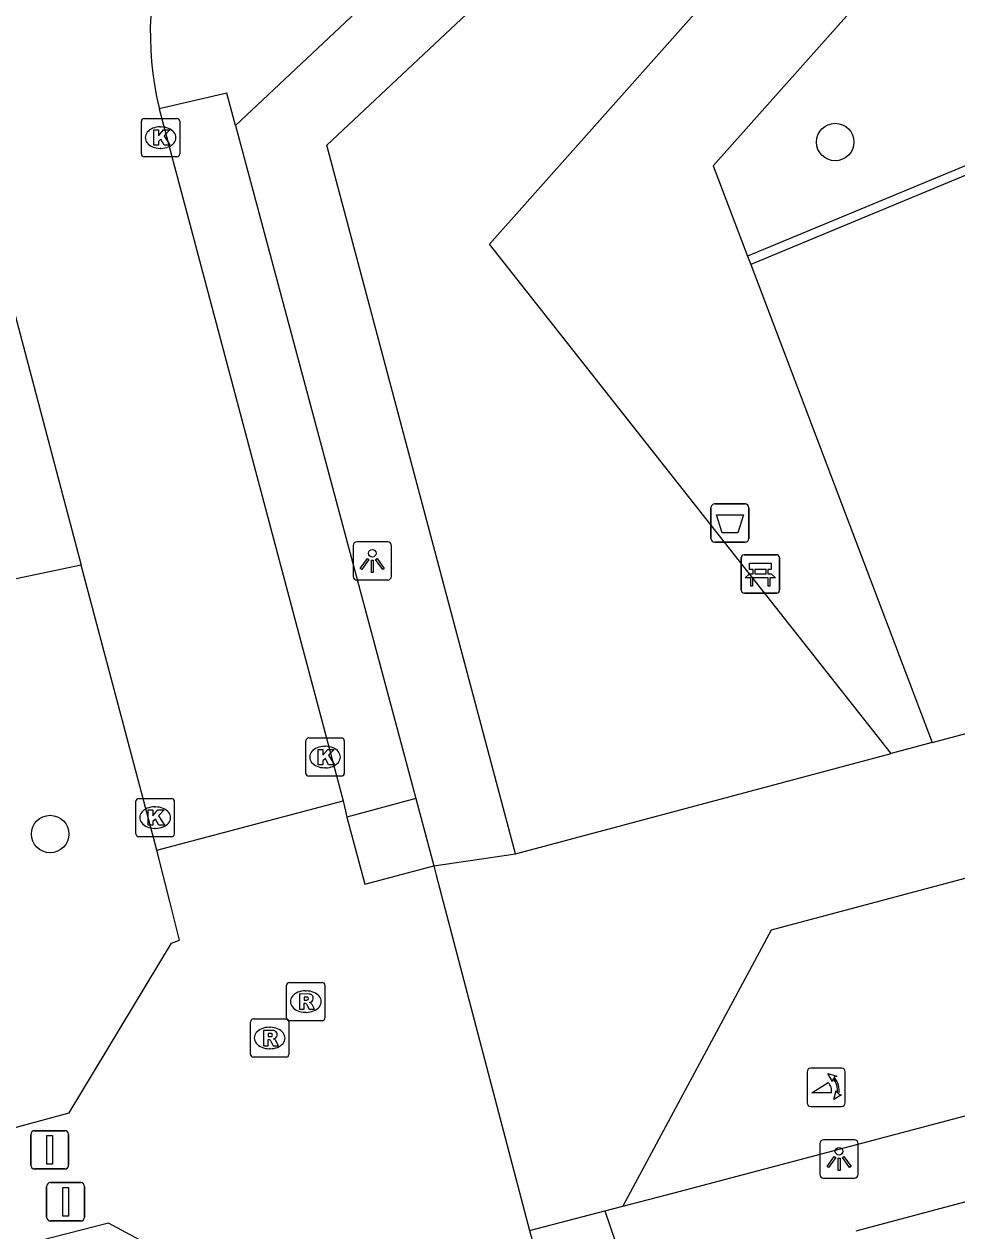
# Model space of a CAD drawing. Extents: x 162542 to 163144, y 380786 to 381511.
# Drawn here: x 162631.01 to 162655.35, y 381170.23 to 381201.72 of the extents above; entities that cross this region are included whole.
import ezdxf

# ---------------------------------------------------------------- set-up
doc = ezdxf.new("R2010")
doc.units = 0
for name, color, linetype in [('IMGEO_Afsluitpaal', 7, 'Continuous'), ('IMGEO_Afvalbak', 7, 'Continuous'), ('IMGEO_Bank', 7, 'Continuous'), ('IMGEO_Boom', 7, 'Continuous'), ('IMGEO_Groenvoorziening', 7, 'Continuous'), ('IMGEO_Kolk', 7, 'Continuous'), ('IMGEO_Lichtpunt', 7, 'Continuous'), ('IMGEO_Muur', 7, 'Continuous'), ('IMGEO_Pand', 7, 'Continuous'), ('IMGEO_Parkeervlak_open', 7, 'Continuous'), ('IMGEO_Poller', 7, 'Continuous'), ('IMGEO_Rijbaan_lokaal_open', 7, 'Continuous'), ('IMGEO_Rioolput', 7, 'Continuous'), ('IMGEO_Voetpad_open', 7, 'Continuous')]:
    doc.layers.add(name, color=color, linetype=linetype)

msp = doc.modelspace()

# ---------------------------------------------------------------- linework, layer by layer
at = {"layer": 'IMGEO_Afsluitpaal'}
for p, q in [((162631.183, 381171.945), (162631.183, 381172.745)), ((162631.183, 381172.745), (162631.183, 381171.945)), ((162631.283, 381172.845), (162632.073, 381172.845)), ((162632.073, 381172.845), (162631.283, 381172.845)), ((162632.173, 381172.745), (162632.173, 381171.945)), ((162632.173, 381171.945), (162632.173, 381172.745)), ((162632.073, 381171.845), (162631.283, 381171.845)), ((162631.283, 381171.845), (162632.073, 381171.845)), ((162631.697, 381171.488), (162632.487, 381171.488)), ((162632.487, 381171.488), (162631.697, 381171.488)), ((162631.597, 381170.588), (162631.597, 381171.388)), ((162631.597, 381171.388), (162631.597, 381170.588)), ((162632.587, 381171.388), (162632.587, 381170.588)), ((162632.587, 381170.588), (162632.587, 381171.388)), ((162632.487, 381170.488), (162631.697, 381170.488)), ((162631.697, 381170.488), (162632.487, 381170.488))]:
    msp.add_line(p, q, dxfattribs=at)
for points in [[(162631.603, 381172.72), (162631.753, 381172.72), (162631.753, 381171.97), (162631.603, 381171.97), (162631.603, 381172.72)], [(162632.017, 381171.363), (162632.167, 381171.363), (162632.167, 381170.613), (162632.017, 381170.613), (162632.017, 381171.363)]]:
    msp.add_lwpolyline(points, dxfattribs=at)
for centre, start, end in [((162631.283, 381172.745), 90, 180), ((162631.283, 381172.745), 90, 180), ((162632.073, 381172.745), 0, 90), ((162632.073, 381172.745), 360, 90), ((162631.283, 381171.945), 180, 270), ((162631.283, 381171.945), 180, 270), ((162632.073, 381171.945), 270, 0), ((162632.073, 381171.945), 270, 0), ((162631.697, 381171.388), 90, 180), ((162631.697, 381171.388), 90, 180), ((162632.487, 381171.388), 0, 90), ((162632.487, 381171.388), 360, 90), ((162631.697, 381170.588), 180, 270), ((162631.697, 381170.588), 180, 270), ((162632.487, 381170.588), 270, 0), ((162632.487, 381170.588), 270, 0)]:
    msp.add_arc(centre, 0.1, start, end, dxfattribs=at)
at = {"layer": 'IMGEO_Afvalbak'}
for p, q in [((162648.931, 381188.301), (162648.931, 381189.101)), ((162648.931, 381189.101), (162648.931, 381188.301)), ((162649.031, 381189.201), (162649.821, 381189.201)), ((162649.821, 381189.201), (162649.031, 381189.201)), ((162649.921, 381189.101), (162649.921, 381188.301)), ((162649.921, 381188.301), (162649.921, 381189.101)), ((162649.821, 381188.201), (162649.031, 381188.201)), ((162649.031, 381188.201), (162649.821, 381188.201))]:
    msp.add_line(p, q, dxfattribs=at)
msp.add_lwpolyline([(162649.074, 381188.915), (162649.778, 381188.915), (162649.629, 381188.445), (162649.223, 381188.445), (162649.074, 381188.915)], dxfattribs=at)
for centre, start, end in [((162649.031, 381189.101), 90, 180), ((162649.031, 381189.101), 90, 180), ((162649.821, 381189.101), 0, 90), ((162649.821, 381189.101), 360, 90), ((162649.031, 381188.301), 180, 270), ((162649.031, 381188.301), 180, 270), ((162649.821, 381188.301), 270, 0), ((162649.821, 381188.301), 270, 0)]:
    msp.add_arc(centre, 0.1, start, end, dxfattribs=at)
at = {"layer": 'IMGEO_Bank'}
for p, q in [((162649.796, 381187.875), (162650.637, 381187.875)), ((162650.637, 381187.875), (162649.796, 381187.875)), ((162650.721, 381187.8), (162650.721, 381186.959)), ((162650.721, 381186.959), (162650.721, 381187.8)), ((162649.721, 381186.95), (162649.721, 381187.791)), ((162649.721, 381187.791), (162649.721, 381186.95)), ((162650.03, 381187.381), (162650.03, 381187.487)), ((162650.074, 381187.487), (162650.074, 381187.381)), ((162650.362, 381187.493), (162650.08, 381187.493)), ((162650.368, 381187.381), (162650.368, 381187.487)), ((162650.412, 381187.487), (162650.412, 381187.381)), ((162650.418, 381187.273), (162650.025, 381187.273)), ((162650.08, 381187.375), (162650.362, 381187.375)), ((162650.646, 381186.875), (162649.805, 381186.875)), ((162649.805, 381186.875), (162650.646, 381186.875))]:
    msp.add_line(p, q, dxfattribs=at)
for points in [[(162650.024, 381187.493), (162649.938, 381187.493), (162649.938, 381187.654), (162650.501, 381187.654), (162650.501, 381187.493), (162650.418, 381187.493)], [(162649.968, 381187.273), (162649.826, 381187.273), (162649.938, 381187.375), (162650.024, 381187.375)], [(162650.018, 381187.266), (162650.018, 381187.059), (162649.975, 381187.059), (162649.975, 381187.266)], [(162650.418, 381187.375), (162650.501, 381187.375), (162650.613, 381187.273), (162650.474, 381187.273)], [(162650.468, 381187.266), (162650.468, 381187.059), (162650.424, 381187.059), (162650.424, 381187.266)]]:
    msp.add_lwpolyline(points, dxfattribs=at)
for centre, radius, start, end in [((162649.799, 381187.797), 0.0779, 92.4484, 184.2845), ((162649.799, 381187.797), 0.0779, 92.4484, 184.2845), ((162650.643, 381187.797), 0.0779, 2.4484, 94.2845), ((162650.643, 381187.797), 0.0779, 2.4484, 94.2845), ((162650.023, 381187.486), 0.00671, 2.8957, 87.1043), ((162650.08, 381187.486), 0.00671, 92.8957, 177.1043), ((162650.362, 381187.486), 0.00671, 2.8957, 87.1043), ((162650.419, 381187.486), 0.00671, 92.8957, 177.1043), ((162649.968, 381187.266), 0.00671, 2.8957, 87.1043), ((162650.025, 381187.266), 0.00671, 92.8957, 177.1043), ((162650.023, 381187.382), 0.00671, 272.8957, 357.1043), ((162650.08, 381187.382), 0.00671, 182.8957, 267.1043), ((162650.362, 381187.382), 0.00671, 272.8957, 357.1043), ((162650.419, 381187.382), 0.00671, 182.8957, 267.1043), ((162650.417, 381187.266), 0.00671, 2.8957, 87.1043), ((162650.474, 381187.266), 0.00671, 92.8957, 177.1043), ((162649.799, 381186.953), 0.0779, 182.4484, 274.2845), ((162649.799, 381186.953), 0.0779, 182.4484, 274.2845), ((162650.643, 381186.953), 0.0779, 272.4484, 4.2845), ((162650.643, 381186.953), 0.0779, 272.4484, 4.2845)]:
    msp.add_arc(centre, radius, start, end, dxfattribs=at)
at = {"layer": 'IMGEO_Boom'}
for centre in [(162652.173, 381198.646), (162631.69, 381180.587)]:
    msp.add_circle(centre, 0.489, dxfattribs=at)
at = {"layer": 'IMGEO_Groenvoorziening'}
msp.add_lwpolyline([(162632.502, 381187.604), (162626.664, 381186.379)], dxfattribs=at)
at = {"layer": 'IMGEO_Kolk'}
for p, q in [((162634.071, 381198.336), (162634.071, 381199.188)), ((162634.146, 381199.262), (162634.998, 381199.262)), ((162635.072, 381199.188), (162635.072, 381198.336)), ((162634.559, 381199.042), (162634.584, 381199.042)), ((162634.998, 381198.262), (162634.146, 381198.262)), ((162634.582, 381198.482), (162634.557, 381198.482)), ((162638.437, 381183.096), (162639.289, 381183.096)), ((162638.362, 381182.17), (162638.362, 381183.022)), ((162638.85, 381182.876), (162638.875, 381182.876)), ((162639.363, 381183.022), (162639.363, 381182.17)), ((162638.873, 381182.316), (162638.848, 381182.316)), ((162639.289, 381182.096), (162638.437, 381182.096)), ((162634.004, 381181.515), (162634.856, 381181.515)), ((162633.929, 381180.589), (162633.929, 381181.441)), ((162634.417, 381181.295), (162634.442, 381181.295)), ((162634.93, 381181.441), (162634.93, 381180.589)), ((162634.44, 381180.735), (162634.415, 381180.735)), ((162634.856, 381180.515), (162634.004, 381180.515))]:
    msp.add_line(p, q, dxfattribs=at)
for points in [[(162634.071, 381198.336), (162634.071, 381199.188)], [(162634.146, 381199.262), (162634.998, 381199.262)], [(162635.072, 381199.188), (162635.072, 381198.336)], [(162634.392, 381198.962), (162634.515, 381198.962), (162634.515, 381198.811), (162634.645, 381198.962), (162634.809, 381198.962), (162634.663, 381198.811), (162634.816, 381198.562), (162634.664, 381198.562), (162634.579, 381198.726), (162634.515, 381198.659), (162634.515, 381198.562), (162634.392, 381198.562), (162634.392, 381198.962)], [(162634.998, 381198.262), (162634.146, 381198.262)], [(162638.437, 381183.096), (162639.289, 381183.096)], [(162638.362, 381182.17), (162638.362, 381183.022)], [(162638.683, 381182.796), (162638.806, 381182.796), (162638.806, 381182.645), (162638.936, 381182.796), (162639.1, 381182.796), (162638.954, 381182.645), (162639.107, 381182.396), (162638.955, 381182.396), (162638.87, 381182.56), (162638.806, 381182.493), (162638.806, 381182.396), (162638.683, 381182.396), (162638.683, 381182.796)], [(162639.363, 381183.022), (162639.363, 381182.17)], [(162639.289, 381182.096), (162638.437, 381182.096)], [(162634.004, 381181.515), (162634.856, 381181.515)], [(162633.929, 381180.589), (162633.929, 381181.441)], [(162634.25, 381181.215), (162634.373, 381181.215), (162634.373, 381181.064), (162634.503, 381181.215), (162634.667, 381181.215), (162634.521, 381181.064), (162634.674, 381180.815), (162634.522, 381180.815), (162634.437, 381180.979), (162634.373, 381180.912), (162634.373, 381180.815), (162634.25, 381180.815), (162634.25, 381181.215)], [(162634.93, 381181.441), (162634.93, 381180.589)], [(162634.856, 381180.515), (162634.004, 381180.515)]]:
    msp.add_lwpolyline(points, dxfattribs=at)
for centre, start, end in [((162634.148, 381199.186), 91.552, 178.448), ((162634.148, 381199.186), 91.552, 178.448), ((162634.996, 381199.186), 1.552, 88.448), ((162634.996, 381199.186), 1.552, 88.448), ((162634.148, 381198.338), 181.552, 268.448), ((162634.148, 381198.338), 181.552, 268.448), ((162634.996, 381198.338), 271.552, 358.448), ((162634.996, 381198.338), 271.552, 358.448), ((162638.439, 381183.02), 91.552, 178.448), ((162638.439, 381183.02), 91.552, 178.448), ((162639.287, 381183.02), 1.552, 88.448), ((162639.287, 381183.02), 1.552, 88.448), ((162638.439, 381182.172), 181.552, 268.448), ((162638.439, 381182.172), 181.552, 268.448), ((162639.287, 381182.172), 271.552, 358.448), ((162639.287, 381182.172), 271.552, 358.448), ((162634.006, 381181.439), 91.552, 178.448), ((162634.006, 381181.439), 91.552, 178.448), ((162634.854, 381181.439), 1.552, 88.448), ((162634.854, 381181.439), 1.552, 88.448), ((162634.006, 381180.591), 181.552, 268.448), ((162634.006, 381180.591), 181.552, 268.448), ((162634.854, 381180.591), 271.552, 358.448), ((162634.854, 381180.591), 271.552, 358.448)]:
    msp.add_arc(centre, 0.0765, start, end, dxfattribs=at)
for centre, major_axis, ratio, start_param, end_param in [((162634.558, 381198.762), (-0.387, 0.002), 0.722429, 4.712389, 7.853982), ((162634.583, 381198.762), (-0.39, 0.002), 0.717154, 1.570796, 4.712389), ((162638.849, 381182.596), (-0.387, 0.002), 0.722429, 4.712389, 7.853982), ((162638.874, 381182.596), (-0.39, 0.002), 0.717154, 1.570796, 4.712389), ((162634.416, 381181.015), (-0.387, 0.002), 0.722429, 4.712389, 7.853982), ((162634.441, 381181.015), (-0.39, 0.002), 0.717154, 1.570796, 4.712389)]:
    msp.add_ellipse(centre, major_axis=major_axis, ratio=ratio, start_param=start_param, end_param=end_param, dxfattribs=at)
at = {"layer": 'IMGEO_Lichtpunt'}
for p, q in [((162639.596, 381188.118), (162639.596, 381187.311)), ((162639.596, 381188.118), (162639.596, 381187.311)), ((162640.498, 381188.213), (162639.69, 381188.213)), ((162640.498, 381188.213), (162639.69, 381188.213)), ((162640.592, 381187.311), (162640.592, 381188.118)), ((162640.592, 381187.311), (162640.592, 381188.118)), ((162639.69, 381187.217), (162640.498, 381187.217)), ((162639.69, 381187.217), (162640.498, 381187.217)), ((162651.775, 381172.51), (162651.775, 381171.703)), ((162651.775, 381172.51), (162651.775, 381171.703)), ((162652.677, 381172.605), (162651.869, 381172.605)), ((162652.677, 381172.605), (162651.869, 381172.605)), ((162652.771, 381171.703), (162652.771, 381172.51)), ((162652.771, 381171.703), (162652.771, 381172.51)), ((162651.869, 381171.609), (162652.677, 381171.609)), ((162651.869, 381171.609), (162652.677, 381171.609))]:
    msp.add_line(p, q, dxfattribs=at)
for points in [[(162639.97, 381187.782), (162640.009, 381187.754), (162639.821, 381187.492), (162639.783, 381187.519), (162639.97, 381187.782)], [(162640.072, 381187.734), (162640.119, 381187.734), (162640.119, 381187.412), (162640.072, 381187.412), (162640.072, 381187.734)], [(162640.182, 381187.754), (162640.22, 381187.781), (162640.407, 381187.519), (162640.368, 381187.491), (162640.182, 381187.754)], [(162652.149, 381172.174), (162652.188, 381172.146), (162652, 381171.884), (162651.962, 381171.911), (162652.149, 381172.174)], [(162652.251, 381172.126), (162652.298, 381172.126), (162652.298, 381171.804), (162652.251, 381171.804), (162652.251, 381172.126)], [(162652.361, 381172.146), (162652.399, 381172.173), (162652.586, 381171.911), (162652.547, 381171.883), (162652.361, 381172.146)]]:
    msp.add_lwpolyline(points, dxfattribs=at)
for centre in [(162640.095, 381187.916), (162652.274, 381172.308)]:
    msp.add_circle(centre, 0.0994, dxfattribs=at)
for centre, start, end in [((162639.69, 381188.118), 90, 180), ((162639.69, 381188.118), 90, 180), ((162640.498, 381188.118), 0, 90), ((162640.498, 381188.118), 0, 90), ((162639.69, 381187.311), 180, 270), ((162639.69, 381187.311), 180, 270), ((162640.498, 381187.311), 270, 0), ((162640.498, 381187.311), 270, 360), ((162651.869, 381172.51), 90, 180), ((162651.869, 381172.51), 90, 180), ((162652.677, 381172.51), 0, 90), ((162652.677, 381172.51), 0, 90), ((162651.869, 381171.703), 180, 270), ((162651.869, 381171.703), 180, 270), ((162652.677, 381171.703), 270, 0), ((162652.677, 381171.703), 270, 360)]:
    msp.add_arc(centre, 0.0946, start, end, dxfattribs=at)
at = {"layer": 'IMGEO_Muur'}
for points in [[(162677.867, 381189.622), (162678.101, 381189.825), (162667.855, 381203.134), (162649.886, 381195.669)], [(162677.867, 381189.622), (162667.775, 381202.852), (162649.968, 381195.455)], [(162649.886, 381195.669), (162649.968, 381195.455)]]:
    msp.add_lwpolyline(points, dxfattribs=at)
at = {"layer": 'IMGEO_Pand'}
msp.add_lwpolyline([(162664.741, 381173.435), (162652.708, 381170.219)], dxfattribs=at)
at = {"layer": 'IMGEO_Parkeervlak_open'}
for points in [[(162636.524, 381199.081), (162636.299, 381199.923), (162634.537, 381199.517)], [(162641.228, 381181.512), (162639.433, 381181.031)]]:
    msp.add_lwpolyline(points, dxfattribs=at)
at = {"layer": 'IMGEO_Poller'}
for p, q in [((162651.439, 381174.38), (162651.439, 381173.573)), ((162651.439, 381174.38), (162651.439, 381173.573)), ((162652.341, 381174.475), (162651.533, 381174.475)), ((162652.341, 381174.475), (162651.533, 381174.475)), ((162652.435, 381173.573), (162652.435, 381174.38)), ((162652.435, 381173.573), (162652.435, 381174.38)), ((162651.533, 381173.478), (162652.341, 381173.478)), ((162651.533, 381173.478), (162652.341, 381173.478))]:
    msp.add_line(p, q, dxfattribs=at)
for points in [[(162652.118, 381174.204), (162652.106, 381174.131), (162651.981, 381174.336)], [(162651.981, 381174.336), (162652.212, 381174.27), (162652.141, 381174.238)], [(162652.074, 381173.831), (162651.561, 381173.831), (162651.991, 381174.106)], [(162652.134, 381173.659), (162652.2, 381173.89), (162652.23, 381173.822)], [(162652.266, 381173.795), (162652.338, 381173.784), (162652.134, 381173.659)]]:
    msp.add_lwpolyline(points, dxfattribs=at)
for centre, radius, start, end in [((162651.533, 381174.38), 0.0946, 90, 180), ((162651.533, 381174.38), 0.0946, 90, 180), ((162652.341, 381174.38), 0.0946, 0, 90), ((162652.341, 381174.38), 0.0946, 0, 90), ((162651.746, 381173.881), 0.332, 351.3247, 42.4854), ((162651.76, 381173.891), 0.476, 351.7527, 41.1691), ((162651.76, 381173.891), 0.516, 349.3569, 42.2912), ((162651.533, 381173.573), 0.0946, 180, 270), ((162651.533, 381173.573), 0.0946, 180, 270), ((162652.341, 381173.573), 0.0946, 270, 0), ((162652.341, 381173.573), 0.0946, 270, 0)]:
    msp.add_arc(centre, radius, start, end, dxfattribs=at)
at = {"layer": 'IMGEO_Rijbaan_lokaal_open'}
for points in [[(162634.531, 381199.538), (162634.537, 381199.517)], [(162634.537, 381199.517), (162639.333, 381181.455)], [(162630.206, 381196.27), (162632.502, 381187.604)], [(162634.471, 381180.17), (162632.502, 381187.604)], [(162634.471, 381180.17), (162639.333, 381181.455)], [(162639.333, 381181.455), (162639.433, 381181.031)], [(162639.433, 381181.031), (162639.902, 381179.278), (162641.697, 381179.759)], [(162629.355, 381176.297), (162630.35, 381172.815), (162632.19, 381173.314), (162634.858, 381177.742), (162635.064, 381177.813), (162634.81, 381178.822), (162634.471, 381180.17)], [(162641.697, 381179.759), (162641.762, 381179.517), (162644.195, 381170.241)], [(162637.632, 381167.876), (162637.578, 381168.082), (162633.212, 381170.434), (162631.108, 381169.893), (162632.035, 381166.352)], [(162644.195, 381170.241), (162645.26, 381166.395)]]:
    msp.add_lwpolyline(points, dxfattribs=at)
msp.add_arc((162642.824, 381201.496), 8.521, 128.8165, 193.281, dxfattribs=at)
at = {"layer": 'IMGEO_Rioolput'}
for p, q in [((162637.859, 381175.787), (162637.859, 381176.639)), ((162637.934, 381176.713), (162638.786, 381176.713)), ((162638.347, 381176.493), (162638.372, 381176.493)), ((162638.86, 381176.639), (162638.86, 381175.787)), ((162638.37, 381175.933), (162638.345, 381175.933)), ((162636.917, 381174.837), (162636.917, 381175.689)), ((162636.992, 381175.763), (162637.844, 381175.763)), ((162637.405, 381175.543), (162637.43, 381175.543)), ((162637.918, 381175.689), (162637.918, 381174.837)), ((162638.786, 381175.713), (162637.934, 381175.713)), ((162637.428, 381174.983), (162637.403, 381174.983)), ((162637.844, 381174.763), (162636.992, 381174.763))]:
    msp.add_line(p, q, dxfattribs=at)
for points in [[(162637.859, 381175.787), (162637.859, 381176.639)], [(162637.934, 381176.713), (162638.786, 381176.713)], [(162638.86, 381176.639), (162638.86, 381175.787)], [(162638.448, 381176.411), (162638.196, 381176.413), (162638.196, 381176.013)], [(162638.196, 381176.013), (162638.32, 381176.013), (162638.32, 381176.175), (162638.331, 381176.175)], [(162638.374, 381176.332), (162638.32, 381176.332), (162638.32, 381176.251)], [(162638.32, 381176.251), (162638.372, 381176.251)], [(162638.378, 381176.146), (162638.449, 381176.013), (162638.589, 381176.013), (162638.524, 381176.139)], [(162636.917, 381174.837), (162636.917, 381175.689)], [(162636.992, 381175.763), (162637.844, 381175.763)], [(162637.918, 381175.689), (162637.918, 381174.837)], [(162638.786, 381175.713), (162637.934, 381175.713)], [(162637.506, 381175.461), (162637.254, 381175.463), (162637.254, 381175.063)], [(162637.254, 381175.063), (162637.378, 381175.063), (162637.378, 381175.225), (162637.389, 381175.225)], [(162637.432, 381175.382), (162637.378, 381175.382), (162637.378, 381175.301)], [(162637.378, 381175.301), (162637.43, 381175.301)], [(162637.436, 381175.196), (162637.507, 381175.063), (162637.647, 381175.063), (162637.582, 381175.189)], [(162637.844, 381174.763), (162636.992, 381174.763)]]:
    msp.add_lwpolyline(points, dxfattribs=at)
for centre, radius, start, end in [((162637.936, 381176.637), 0.0765, 91.552, 178.448), ((162637.936, 381176.637), 0.0765, 91.552, 178.448), ((162638.784, 381176.637), 0.0765, 1.552, 88.448), ((162638.784, 381176.637), 0.0765, 1.552, 88.448), ((162638.33, 381176.122), 0.0533, 26.0293, 88.6989), ((162638.356, 381176.44), 0.19, 274.7715, 282.9687), ((162638.38, 381176.236), 0.0964, 77.0061, 93.1865), ((162638.394, 381176.293), 0.0378, 276.6634, 79.6772), ((162638.447, 381176.301), 0.109, 350.3612, 89.416), ((162638.445, 381176.301), 0.112, 277.5842, 350.9817), ((162638.429, 381176.086), 0.108, 29.5134, 73.7905), ((162636.994, 381175.687), 0.0765, 91.552, 178.448), ((162636.994, 381175.687), 0.0765, 91.552, 178.448), ((162637.842, 381175.687), 0.0765, 1.552, 88.448), ((162637.842, 381175.687), 0.0765, 1.552, 88.448), ((162637.936, 381175.789), 0.0765, 181.552, 268.448), ((162637.936, 381175.789), 0.0765, 181.552, 268.448), ((162638.784, 381175.789), 0.0765, 271.552, 358.448), ((162638.784, 381175.789), 0.0765, 271.552, 358.448), ((162637.388, 381175.172), 0.0533, 26.0293, 88.6989), ((162637.414, 381175.49), 0.19, 274.7715, 282.9687), ((162637.438, 381175.286), 0.0964, 77.0061, 93.1865), ((162637.452, 381175.343), 0.0378, 276.6634, 79.6772), ((162637.505, 381175.351), 0.109, 350.3612, 89.416), ((162637.503, 381175.351), 0.112, 277.5842, 350.9817), ((162637.487, 381175.136), 0.108, 29.5134, 73.7905), ((162636.994, 381174.839), 0.0765, 181.552, 268.448), ((162636.994, 381174.839), 0.0765, 181.552, 268.448), ((162637.842, 381174.839), 0.0765, 271.552, 358.448), ((162637.842, 381174.839), 0.0765, 271.552, 358.448)]:
    msp.add_arc(centre, radius, start, end, dxfattribs=at)
for centre, major_axis, ratio, start_param, end_param in [((162638.346, 381176.213), (-0.387, 0.002), 0.722429, 4.712389, 7.853982), ((162638.371, 381176.213), (-0.39, 0.002), 0.717154, 1.570796, 4.712389), ((162637.404, 381175.263), (-0.387, 0.002), 0.722429, 4.712389, 7.853982), ((162637.429, 381175.263), (-0.39, 0.002), 0.717154, 1.570796, 4.712389)]:
    msp.add_ellipse(centre, major_axis=major_axis, ratio=ratio, start_param=start_param, end_param=end_param, dxfattribs=at)
at = {"layer": 'IMGEO_Voetpad_open'}
for points in [[(162644.02, 381214.272), (162648.108, 381209.969), (162636.524, 381199.081)], [(162688.758, 381192.072), (162660.986, 381211.497), (162648.992, 381198.027), (162649.886, 381195.669)], [(162643.831, 381180.07), (162638.909, 381198.566), (162648.167, 381207.261)], [(162653.633, 381182.688), (162643.156, 381195.983), (162650.664, 381204.44), (162648.167, 381207.261)], [(162636.524, 381199.081), (162641.228, 381181.512)], [(162649.968, 381195.455), (162654.703, 381182.974)], [(162654.703, 381182.974), (162678.158, 381189.24)], [(162670.936, 381177.305), (162669.386, 381183.119), (162650.506, 381178.074), (162646.633, 381170.872)], [(162654.703, 381182.974), (162653.633, 381182.688)], [(162643.831, 381180.07), (162653.633, 381182.688)], [(162641.228, 381181.512), (162641.697, 381179.759)], [(162641.697, 381179.759), (162643.831, 381180.07)], [(162646.633, 381170.872), (162647.97, 381171.219), (162670.936, 381177.305)], [(162646.164, 381170.751), (162646.633, 381170.872)], [(162644.195, 381170.241), (162646.164, 381170.751)], [(162646.164, 381170.751), (162646.862, 381168.708)]]:
    msp.add_lwpolyline(points, dxfattribs=at)

doc.saveas('drawing.dxf')
